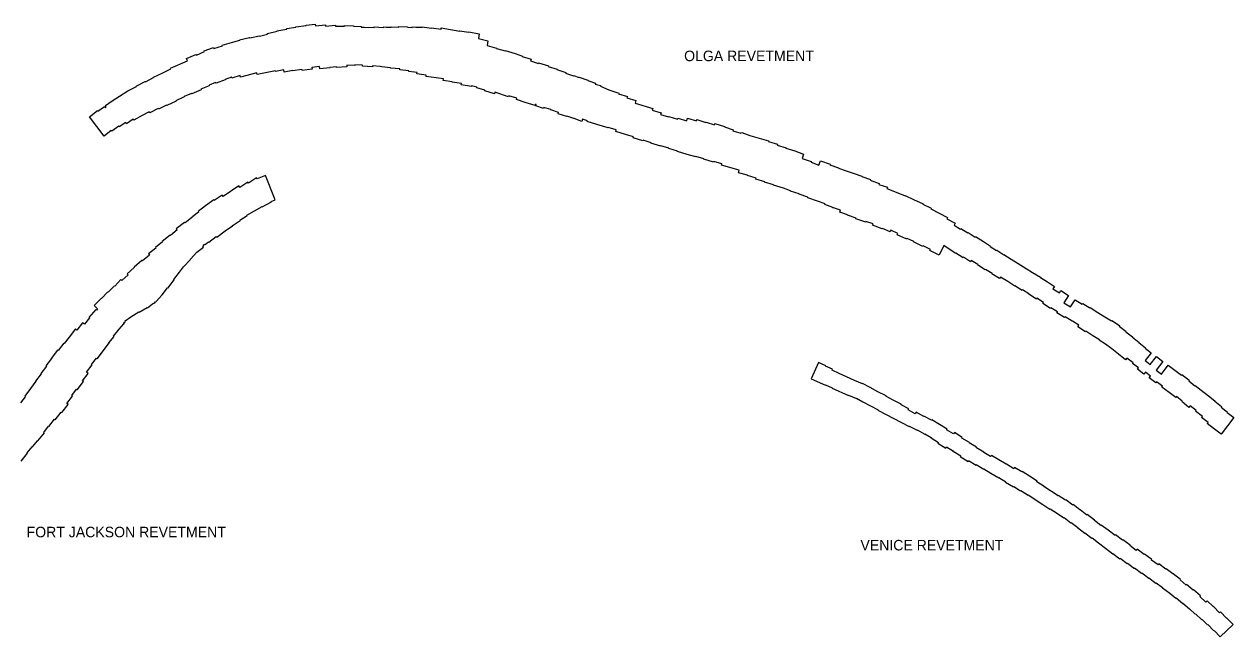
# Model space of a CAD drawing. Extents: x 2650582 to 3923188, y 277893 to 989177.
# Drawn here: x 3875937 to 3894338, y 310852 to 320167 of the extents above; entities that cross this region are included whole.
import ezdxf

# ---------------------------------------------------------------- set-up
doc = ezdxf.new("R2010")
doc.units = 0
doc.layers.add('Level 3', color=7, linetype='Continuous')

msp = doc.modelspace()

# ---------------------------------------------------------------- linework, layer by layer
at = {"layer": 'Level 3'}
for points in [[(3876929, 318760), (3877053, 318854), (3877059, 318845), (3877157, 318914), (3877171, 318895), (3877176, 318898), (3877172, 318904), (3877185, 318913), (3877172, 318933), (3877273, 319003), (3877276, 319000), (3877385, 319071), (3877384, 319074), (3877513, 319152), (3877643, 319218), (3877639, 319225), (3877778, 319295), (3877780, 319292), (3877906, 319357), (3877904, 319360), (3878033, 319421), (3878169, 319486), (3878164, 319498), (3878423, 319609), (3878407, 319647), (3878550, 319707), (3878556, 319696), (3878680, 319750), (3878674, 319761), (3878814, 319811), (3878820, 319796), (3878952, 319839), (3878949, 319849), (3879091, 319891), (3879092, 319889), (3879215, 319924), (3879214, 319929), (3879366, 319966), (3879368, 319959), (3879515, 319991), (3879517, 319986), (3879640, 320014), (3879637, 320028), (3879785, 320059), (3879782, 320067), (3879933, 320093), (3879932, 320101), (3880071, 320121), (3880070, 320127), (3880224, 320148), (3880224, 320152), (3880364, 320167), (3880368, 320141), (3880519, 320157), (3880521, 320139), (3880672, 320150), (3880673, 320136), (3880808, 320139), (3880808, 320145), (3880948, 320140), (3880948, 320138), (3881065, 320134), (3881064, 320123), (3881111, 320121), (3881111, 320123)], [(3881111, 320123), (3881262, 320115), (3881263, 320127), (3881401, 320119), (3881401, 320124), (3881408, 320124), (3881408, 320126), (3881441, 320123), (3881518, 320120), (3881518, 320125), (3881635, 320121), (3881635, 320133), (3881767, 320129), (3881767, 320124), (3881839, 320117), (3881840, 320129), (3881897, 320123), (3881990, 320120), (3881990, 320127), (3882131, 320107), (3882131, 320113), (3882279, 320091), (3882282, 320110), (3882422, 320084), (3882421, 320088), (3882562, 320063), (3882561, 320068), (3882702, 320045), (3882702, 320050), (3882856, 320021), (3882846, 319951), (3882992, 319916), (3882978, 319841)], [(3882978, 319841), (3883124, 319802), (3883124, 319800), (3883255, 319761), (3883256, 319767), (3883406, 319721), (3883517, 319683), (3883514, 319675), (3883649, 319634), (3883640, 319609), (3883761, 319572), (3883763, 319580), (3883912, 319535), (3883909, 319525), (3884045, 319483), (3884042, 319476), (3884177, 319435), (3884172, 319420), (3884292, 319384), (3884294, 319388), (3884379, 319355), (3884381, 319362), (3884513, 319314), (3884512, 319312), (3884630, 319270), (3884625, 319257), (3884704, 319233), (3884702, 319226), (3884831, 319169), (3884981, 319118), (3884978, 319110), (3885113, 319068), (3885106, 319046), (3885240, 319005), (3885229, 318966), (3885499, 318887), (3885491, 318858), (3885626, 318818), (3885619, 318795), (3885740, 318759), (3885741, 318763), (3885876, 318723), (3885881, 318738), (3886015, 318697), (3886027, 318737), (3886163, 318698), (3886168, 318716), (3886308, 318673), (3886309, 318677), (3886436, 318639), (3886442, 318656), (3886590, 318610), (3886589, 318606), (3886724, 318563), (3886719, 318547), (3886840, 318510), (3886843, 318515), (3886854, 318521), (3886976, 318475), (3886976, 318476), (3887262, 318394), (3887259, 318385), (3887395, 318344), (3887391, 318330), (3887526, 318289)], [(3883432, 319042), (3883310, 319079), (3883306, 319064), (3883098, 319133), (3883091, 319110), (3882944, 319155), (3882946, 319164), (3882821, 319198), (3882824, 319209), (3882742, 319228), (3882740, 319218), (3882585, 319245), (3882588, 319265), (3882449, 319286), (3882448, 319289), (3882309, 319313), (3882313, 319335), (3882205, 319354), (3882205, 319352), (3882050, 319374), (3882051, 319393), (3881912, 319412), (3881914, 319433), (3881789, 319446), (3881790, 319460), (3881649, 319474), (3881650, 319487), (3881509, 319501), (3881509, 319504), (3881377, 319520), (3881351, 319522), (3881351, 319525), (3881237, 319534), (3881237, 319520), (3881081, 319529), (3881081, 319543), (3880965, 319549), (3880965, 319540), (3880844, 319543), (3880845, 319517), (3880689, 319511), (3880689, 319517), (3880587, 319510), (3880589, 319502), (3880432, 319487), (3880429, 319524), (3880314, 319507), (3880317, 319485), (3880163, 319462), (3880160, 319478), (3880022, 319458), (3880021, 319463), (3879894, 319438), (3879888, 319473), (3879761, 319446), (3879758, 319458), (3879481, 319402), (3879476, 319427), (3879229, 319360), (3879222, 319385), (3879095, 319348), (3879091, 319360), (3878992, 319328), (3878996, 319320), (3878856, 319268)], [(3878856, 319268), (3878849, 319282), (3878750, 319239), (3878753, 319231), (3878624, 319177), (3878628, 319168), (3878485, 319106), (3878480, 319114), (3878371, 319068), (3878372, 319064), (3878245, 319004), (3878249, 318996), (3878106, 318929), (3878102, 318937), (3877981, 318875), (3877976, 318885), (3877847, 318819), (3877838, 318836), (3877729, 318780), (3877605, 318706), (3877596, 318721), (3877494, 318654), (3877481, 318674), (3877383, 318604), (3877376, 318614), (3877269, 318539), (3877262, 318549), (3877151, 318465), (3876929, 318760)], [(3884418, 318689), (3884301, 318732), (3884300, 318731), (3884194, 318770), (3884192, 318763), (3884059, 318806), (3884065, 318825), (3883946, 318864), (3883947, 318868), (3883843, 318902), (3883838, 318887), (3883720, 318926), (3883726, 318944), (3883712, 318948), (3883708, 318933), (3883558, 318978), (3883425, 319020), (3883432, 319042)], [(3885473, 318365), (3885352, 318403), (3885349, 318395), (3885201, 318438), (3885205, 318456), (3885085, 318491), (3885084, 318489), (3884935, 318535), (3884943, 318561), (3884822, 318598), (3884820, 318592), (3884650, 318641), (3884502, 318685), (3884506, 318698), (3884430, 318721), (3884418, 318689)], [(3889855, 316656), (3889716, 316727), (3889723, 316740), (3889610, 316797), (3889606, 316788), (3889467, 316858), (3889469, 316862), (3889368, 316909), (3889363, 316897), (3889217, 316964), (3889227, 316985), (3889122, 317033), (3889112, 317008), (3888992, 317060), (3888990, 317054), (3888843, 317110), (3888852, 317131), (3888742, 317168), (3888738, 317155), (3888590, 317207), (3888594, 317219), (3888461, 317265), (3888462, 317267), (3888344, 317307), (3888355, 317339), (3888235, 317378), (3888237, 317381), (3888117, 317423), (3888122, 317437), (3888005, 317478), (3888004, 317474), (3887856, 317525), (3887860, 317536), (3887728, 317583), (3887727, 317586), (3887594, 317630), (3887594, 317633), (3887486, 317672), (3887335, 317717), (3887337, 317722), (3887201, 317765), (3887204, 317772), (3887068, 317813), (3887072, 317826), (3886938, 317865), (3886938, 317869), (3886802, 317908), (3886813, 317945), (3886543, 318024), (3886549, 318045), (3886427, 318081), (3886424, 318068), (3886274, 318114), (3886275, 318119), (3886156, 318155), (3886155, 318149), (3886024, 318188), (3885874, 318233), (3885874, 318235), (3885741, 318276), (3885741, 318281), (3885622, 318318), (3885620, 318311), (3885470, 318356), (3885473, 318365)], [(3887526, 318289), (3887524, 318280), (3887658, 318240)], [(3887658, 318240), (3887791, 318190), (3887771, 318124)], [(3887771, 318124), (3887911, 318077), (3887908, 318067), (3888027, 318025), (3888049, 318091), (3888197, 318041), (3888193, 318030), (3888326, 317984), (3888324, 317977), (3888442, 317938), (3888441, 317935), (3888546, 317900), (3888548, 317904), (3888681, 317858), (3888678, 317849), (3888811, 317803), (3888808, 317793), (3888942, 317747), (3888936, 317732), (3889069, 317687), (3889062, 317667), (3889203, 317613), (3889202, 317611), (3889337, 317555), (3889339, 317560), (3889467, 317500), (3889467, 317502), (3889610, 317436), (3889607, 317430), (3889735, 317370), (3889730, 317358), (3889984, 317227), (3889973, 317205), (3890099, 317141), (3890085, 317113)], [(3879756, 317498), (3879608, 317864), (3879483, 317814), (3879472, 317830), (3879351, 317748), (3879339, 317766), (3879219, 317685), (3879202, 317710), (3878963, 317547), (3878949, 317568), (3878829, 317487), (3878824, 317495), (3878694, 317407), (3878696, 317404), (3878583, 317318), (3878589, 317310), (3878503, 317245), (3878505, 317243), (3878409, 317165), (3878409, 317165)], [(3877461, 315616), (3877449, 315627), (3877477, 315648), (3877472, 315654), (3877558, 315717), (3877559, 315715), (3877683, 315791), (3877685, 315787), (3877805, 315861), (3877811, 315855), (3877890, 315915), (3877908, 315926), (3877914, 315920), (3877936, 315944), (3877937, 315945), (3877937, 315945), (3878037, 316053), (3878036, 316054), (3878117, 316157), (3878121, 316153), (3878217, 316279), (3878212, 316283), (3878300, 316398), (3878299, 316398), (3878360, 316478), (3878468, 316591), (3878465, 316594), (3878565, 316698), (3878565, 316698), (3878666, 316775), (3878652, 316794), (3878662, 316804), (3878661, 316805), (3878687, 316824), (3878690, 316819), (3878739, 316859), (3878744, 316853), (3878858, 316937), (3878865, 316929), (3878993, 317023), (3878992, 317024), (3879103, 317100), (3879102, 317100), (3879221, 317181), (3879218, 317185), (3879330, 317256), (3879326, 317264), (3879441, 317329), (3879441, 317329), (3879556, 317394), (3879559, 317388), (3879698, 317466), (3879695, 317473), (3879756, 317498)], [(3878409, 317165), (3878383, 317145), (3878377, 317153), (3878250, 317057), (3878265, 317038), (3878164, 316956), (3878159, 316961), (3878036, 316862), (3878041, 316856), (3877932, 316769), (3877937, 316763), (3877828, 316674), (3877842, 316657), (3877734, 316570), (3877728, 316576), (3877610, 316471), (3877612, 316469), (3877504, 316370), (3877516, 316358), (3877422, 316270), (3877409, 316283), (3877313, 316185), (3877311, 316188), (3877216, 316092), (3877211, 316096), (3877114, 315998), (3877112, 316000), (3877002, 315888)], [(3890085, 317113), (3890179, 317052), (3890185, 317061), (3890293, 316993), (3890297, 316998), (3890405, 316929), (3890411, 316939), (3890529, 316864), (3890528, 316862), (3890636, 316793), (3890631, 316786), (3890729, 316724), (3890734, 316731), (3890842, 316662), (3890842, 316663), (3890950, 316594), (3890950, 316595), (3891058, 316526), (3891059, 316527), (3891177, 316452), (3891177, 316452), (3891275, 316390), (3891277, 316393), (3891395, 316318), (3891395, 316317), (3891503, 316248), (3891502, 316248), (3891610, 316179), (3891587, 316142), (3891685, 316080), (3891708, 316117), (3891826, 316041), (3891755, 315930), (3891853, 315868), (3891923, 315978), (3892031, 315909), (3892039, 315922), (3892147, 315853), (3892152, 315860), (3892270, 315785), (3892270, 315785), (3892378, 315716), (3892378, 315716), (3892476, 315654), (3892481, 315662), (3892599, 315587), (3892592, 315576), (3892700, 315493), (3892697, 315489), (3892799, 315411), (3892795, 315407), (3892897, 315329), (3892894, 315325), (3892995, 315247), (3892990, 315241), (3893079, 315172), (3892988, 315053), (3893067, 314992), (3893161, 315115), (3893260, 315040), (3893159, 314908), (3893238, 314847), (3893341, 314982), (3893441, 314906), (3893442, 314908), (3893541, 314832), (3893547, 314839), (3893658, 314754), (3893652, 314746), (3893745, 314670), (3893750, 314675), (3893840, 314600), (3893841, 314601), (3893952, 314516), (3893951, 314515), (3894050, 314439), (3894048, 314435), (3894152, 314355), (3894144, 314344), (3894243, 314268), (3894239, 314262), (3894338, 314186), (3894146, 313935)], [(3894146, 313935), (3894047, 314011), (3894046, 314010), (3893935, 314095), (3893948, 314112), (3893849, 314188), (3893860, 314203), (3893755, 314283), (3893764, 314295), (3893675, 314363), (3893656, 314340), (3893548, 314429), (3893554, 314437), (3893469, 314507), (3893456, 314490), (3893357, 314566), (3893356, 314565), (3893244, 314650), (3893253, 314661), (3893163, 314729), (3893152, 314714), (3893053, 314790), (3893073, 314816), (3892994, 314876), (3892971, 314846), (3892873, 314922), (3892888, 314942), (3892799, 315010), (3892805, 315018), (3892713, 315088), (3892693, 315063), (3892582, 315148), (3892584, 315150), (3892482, 315228), (3892482, 315228), (3892388, 315300), (3892290, 315362), (3892294, 315368), (3892196, 315430), (3892196, 315429), (3892087, 315498), (3892083, 315491), (3891965, 315566), (3891980, 315590), (3891882, 315652), (3891880, 315649), (3891772, 315717), (3891764, 315705), (3891646, 315780), (3891655, 315794), (3891557, 315856), (3891550, 315845), (3891431, 315920), (3891442, 315937), (3891344, 315999), (3891336, 315986), (3891218, 316061), (3891221, 316065), (3891123, 316127), (3891117, 316118), (3891009, 316187), (3891007, 316184), (3890899, 316253), (3890899, 316252), (3890791, 316321), (3890776, 316298), (3890658, 316373), (3890660, 316376), (3890562, 316438), (3890557, 316431), (3890439, 316506), (3890443, 316513), (3890345, 316575), (3890333, 316555), (3890225, 316624), (3890219, 316615), (3890111, 316683), (3890110, 316682), (3889992, 316757), (3889993, 316758), (3889927, 316800), (3889855, 316656)], [(3877002, 315888), (3877054, 315837), (3877037, 315820), (3877025, 315831), (3876922, 315708), (3876931, 315700), (3876853, 315607), (3876826, 315628), (3876739, 315515), (3876715, 315534), (3876619, 315408), (3876620, 315407), (3876546, 315311), (3876538, 315317), (3876452, 315205), (3876444, 315211), (3876348, 315085), (3876350, 315083), (3876265, 314973), (3876275, 314965), (3876191, 314854), (3876194, 314852), (3876109, 314741), (3876115, 314737), (3876030, 314627), (3876033, 314625), (3875944, 314509), (3875951, 314503), (3875879, 314409)], [(3875888, 313524), (3875988, 313645), (3875984, 313648), (3876059, 313740), (3876061, 313739), (3876140, 313834), (3876146, 313830), (3876245, 313952), (3876236, 313959), (3876308, 314053), (3876312, 314049), (3876397, 314161), (3876408, 314153), (3876497, 314269), (3876508, 314261), (3876604, 314385), (3876586, 314398), (3876671, 314509), (3876659, 314519), (3876732, 314615), (3876741, 314608), (3876838, 314733), (3876826, 314743), (3876911, 314853), (3876883, 314874), (3876969, 314987), (3876962, 314992), (3877036, 315089), (3877048, 315079), (3877145, 315204), (3877141, 315207), (3877227, 315320), (3877224, 315322), (3877304, 315417), (3877295, 315425), (3877383, 315530), (3877380, 315532), (3877452, 315610), (3877461, 315616)], [(3888019, 315024), (3887908, 314775), (3888127, 314677), (3888129, 314681), (3888228, 314637), (3888226, 314634), (3888475, 314523), (3888476, 314527), (3888597, 314473), (3888599, 314478), (3888694, 314427), (3888693, 314426), (3888926, 314302), (3888924, 314299), (3889281, 314109), (3889282, 314111), (3889398, 314049), (3889402, 314056), (3889519, 313994), (3889520, 313997), (3889637, 313935), (3889639, 313938), (3889735, 313880), (3889732, 313876), (3889845, 313807), (3889837, 313795), (3889957, 313722), (3889967, 313739), (3890073, 313675), (3890071, 313672), (3890184, 313604), (3890176, 313591), (3890296, 313518), (3890304, 313531), (3890417, 313463), (3890421, 313470), (3890534, 313402), (3890536, 313405), (3890642, 313341), (3890642, 313340), (3890762, 313268), (3890765, 313274), (3890872, 313210), (3890867, 313202), (3890987, 313130), (3890991, 313136), (3891092, 313070)], [(3891347, 313219), (3891230, 313296), (3891229, 313295), (3891119, 313367), (3891114, 313361), (3891003, 313428), (3890991, 313408), (3890878, 313476), (3890877, 313475), (3890764, 313543), (3890764, 313542), (3890651, 313610), (3890639, 313591), (3890533, 313655), (3890535, 313659), (3890422, 313727), (3890426, 313733), (3890313, 313801), (3890315, 313805), (3890202, 313874), (3890208, 313884), (3890088, 313956), (3890076, 313936), (3889970, 314000), (3889977, 314011), (3889744, 314152), (3889740, 314145), (3889623, 314207), (3889621, 314204), (3889505, 314266), (3889493, 314243), (3889384, 314302), (3889392, 314318), (3889276, 314380), (3889279, 314387), (3889156, 314452), (3889155, 314451), (3889045, 314509), (3889048, 314514), (3888924, 314579), (3888924, 314579), (3888807, 314641), (3888807, 314640), (3888690, 314701), (3888688, 314697), (3888568, 314751), (3888567, 314750), (3888447, 314804), (3888446, 314803), (3888333, 314853), (3888334, 314857), (3888229, 314904), (3888235, 314919), (3888129, 314966), (3888132, 314973), (3888019, 315024)], [(3894132, 310852), (3894327, 311040), (3894229, 311140), (3894226, 311137), (3894134, 311232), (3894120, 311218), (3894028, 311313), (3894026, 311311), (3893931, 311399), (3893911, 311377), (3893820, 311462), (3893832, 311476), (3893725, 311566), (3893721, 311561), (3893619, 311646), (3893613, 311638), (3893520, 311717), (3893527, 311725), (3893415, 311809), (3893413, 311807), (3893307, 311886), (3893302, 311879), (3893197, 311959), (3893186, 311945), (3893087, 312019), (3893092, 312026), (3892980, 312110), (3892976, 312104), (3892870, 312184), (3892855, 312163), (3892756, 312238), (3892760, 312244), (3892649, 312328), (3892643, 312321), (3892538, 312401), (3892533, 312394), (3892427, 312473), (3892426, 312471), (3892321, 312551), (3892316, 312545), (3892217, 312620), (3892221, 312624), (3892109, 312709), (3892104, 312702), (3891999, 312782), (3891998, 312781), (3891893, 312861), (3891887, 312853), (3891782, 312933), (3891779, 312929), (3891668, 313001), (3891665, 312996), (3891450, 313136), (3891452, 313138), (3891341, 313210), (3891347, 313219)], [(3891092, 313070), (3891097, 313078), (3891208, 313006), (3891209, 313008), (3891431, 312864), (3891431, 312865), (3891542, 312793), (3891545, 312797), (3891655, 312725), (3891657, 312729), (3891750, 312659), (3891756, 312666), (3891861, 312587), (3891864, 312590), (3891963, 312516), (3891961, 312513), (3892073, 312429), (3892074, 312430), (3892179, 312350), (3892183, 312355), (3892282, 312281), (3892281, 312279), (3892386, 312200), (3892385, 312199), (3892497, 312115), (3892499, 312117), (3892604, 312037), (3892610, 312045), (3892716, 311966), (3892720, 311971), (3892825, 311892), (3892830, 311898), (3892935, 311819), (3892939, 311823), (3893044, 311743), (3893047, 311748), (3893153, 311668), (3893156, 311673), (3893255, 311599), (3893255, 311598), (3893366, 311513), (3893367, 311514), (3893456, 311439), (3893461, 311444), (3893562, 311359), (3893564, 311362), (3893665, 311277), (3893666, 311278), (3893752, 311197), (3893754, 311199), (3893851, 311108), (3893856, 311115), (3893937, 311031), (3893944, 311038), (3894036, 310943), (3894040, 310946), (3894132, 310852)]]:
    msp.add_lwpolyline(points, dxfattribs=at)

# ---------------------------------------------------------------- texts
for s, p in [('OLGA REVETMENT', (3885976, 319605)), ('FORT JACKSON REVETMENT', (3875973, 312365)), ('VENICE REVETMENT', (3888658, 312165))]:
    msp.add_text(s, height=160, dxfattribs=at).set_placement(p)

doc.saveas('drawing.dxf')
